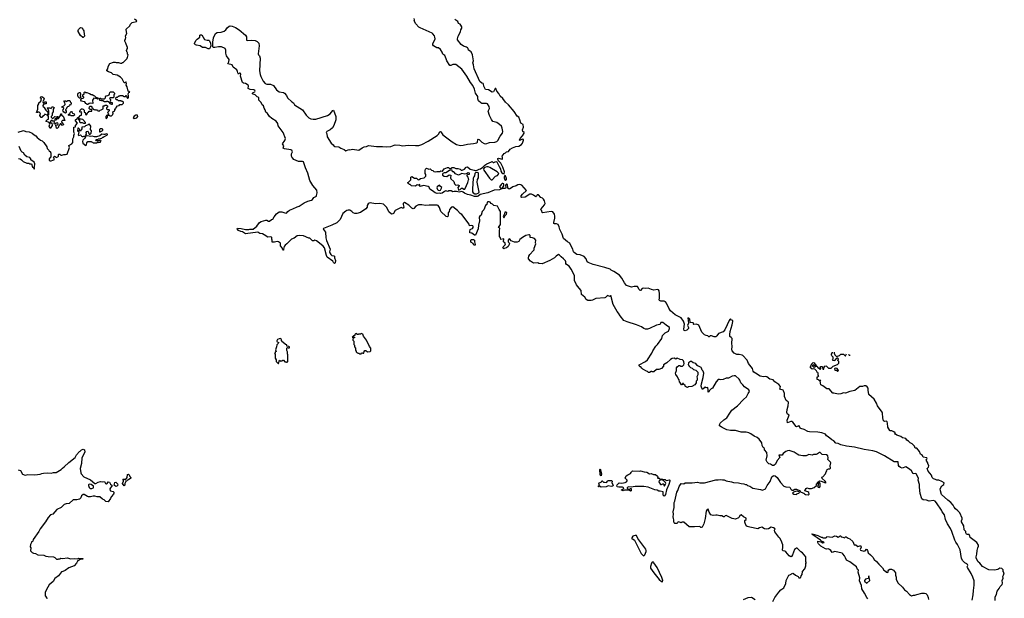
# Model space of a CAD drawing. Extents: x 1933546 to 2138868, y 524910 to 667279.
# Tile 418 of 466: x 2119952 to 2138447, y 579228 to 590095. Entities that reach past the tile are written whole.
import ezdxf

# ---------------------------------------------------------------- set-up
doc = ezdxf.new("R2010")
doc.units = 0

msp = doc.modelspace()

# ---------------------------------------------------------------- linework, layer by layer
at = {"layer": '0CON10XD'}
for points in [[(2121080, 588365), (2121088, 588395), (2121115, 588422), (2121125, 588422), (2121145, 588412), (2121160, 588395), (2121163, 588363), (2121188, 588348), (2121190, 588315), (2121205, 588310), (2121220, 588325), (2121232, 588355), (2121245, 588360), (2121255, 588378), (2121305, 588380), (2121310, 588385), (2121308, 588408), (2121275, 588410), (2121258, 588428), (2121265, 588460), (2121278, 588472), (2121295, 588470), (2121310, 588455), (2121312, 588442), (2121332, 588412), (2121345, 588410), (2121355, 588400), (2121365, 588410), (2121375, 588400), (2121415, 588400), (2121422, 588382), (2121445, 588380), (2121462, 588398), (2121485, 588400), (2121518, 588422), (2121520, 588475), (2121525, 588480), (2121545, 588480), (2121555, 588490), (2121585, 588490), (2121600, 588475), (2121600, 588455), (2121582, 588438), (2121582, 588422), (2121595, 588410), (2121625, 588410), (2121630, 588405), (2121630, 588385), (2121602, 588355), (2121620, 588325), (2121600, 588300), (2121582, 588298), (2121578, 588282), (2121570, 588275), (2121570, 588245), (2121585, 588240), (2121600, 588265), (2121600, 588300), (2121635, 588300), (2121645, 588290), (2121675, 588290), (2121700, 588315), (2121702, 588328), (2121710, 588335), (2121700, 588365), (2121740, 588385), (2121742, 588418), (2121758, 588422), (2121762, 588448), (2121792, 588478), (2121818, 588482), (2121835, 588500), (2121875, 588500), (2121900, 588525), (2121900, 588545), (2121885, 588560), (2121865, 588560), (2121855, 588570), (2121805, 588570), (2121788, 588588), (2121772, 588592), (2121760, 588605), (2121762, 588638), (2121788, 588642), (2121805, 588660), (2121818, 588662), (2121825, 588670), (2121885, 588670), (2121915, 588650), (2121938, 588652), (2121955, 588670), (2121960, 588665), (2121962, 588632), (2121975, 588620), (2121985, 588620), (2121995, 588630), (2121997, 588665), (2121987, 588703), (2122005, 588730), (2122020, 588735), (2121990, 588755), (2121968, 588835), (2121950, 588865), (2121961, 588895), (2121955, 588920), (2121944, 588926), (2121925, 588910), (2121915, 588910), (2121876, 588986), (2121848, 589015), (2121780, 589055), (2121709, 589069), (2121678, 589095), (2121620, 589115), (2121590, 589135), (2121590, 589145), (2121610, 589175), (2121613, 589217), (2121645, 589270), (2121715, 589300), (2121745, 589300), (2121765, 589290), (2121805, 589290), (2121848, 589278), (2121872, 589278), (2121885, 589290), (2121895, 589290), (2121970, 589365), (2121972, 589378), (2121980, 589385), (2121990, 589435), (2121980, 589445), (2121980, 589475), (2121972, 589482), (2121960, 589515), (2121963, 589537), (2121977, 589553), (2121980, 589575), (2121950, 589635), (2121947, 589657), (2121930, 589695), (2121930, 589715), (2121940, 589725), (2121940, 589745), (2121948, 589755), (2121942, 589795), (2121962, 589835), (2121950, 589905), (2121955, 589920), (2122019, 589981), (2122035, 590010), (2122065, 590042), (2122145, 590062), (2122150, 590075), (2122110, 590105)], [(2124280, 588785), (2124256, 588795), (2124246, 588806), (2124248, 588855), (2124242, 588865), (2124191, 588895), (2124153, 588903), (2124138, 588915), (2124097, 589037), (2124106, 589074), (2124102, 589085), (2124095, 589092), (2124078, 589092), (2124065, 589070), (2124048, 589095), (2124042, 589125), (2124028, 589155), (2123961, 589201), (2123940, 589245), (2123860, 589265), (2123878, 589302), (2123887, 589345), (2123835, 589417), (2123821, 589465), (2123824, 589525), (2123812, 589552), (2123745, 589584), (2123684, 589584), (2123615, 589572), (2123595, 589574), (2123582, 589585), (2123582, 589675), (2123591, 589755), (2123631, 589839), (2123663, 589857), (2123735, 589861), (2123795, 589883), (2123825, 589905), (2123851, 589945), (2123885, 589973), (2123905, 589978), (2123945, 589974), (2124005, 589946), (2124072, 589905), (2124196, 589805), (2124210, 589775), (2124213, 589713), (2124223, 589703), (2124315, 589709), (2124373, 589703), (2124415, 589683), (2124442, 589655), (2124452, 589605), (2124434, 589455), (2124440, 589435), (2124457, 589415), (2124469, 589375), (2124456, 589136), (2124467, 589067), (2124481, 589031), (2124525, 588940), (2124565, 588899), (2124597, 588887), (2124665, 588883), (2124721, 588861), (2124775, 588780), (2124825, 588741), (2124905, 588728), (2124926, 588716), (2124962, 588672), (2124985, 588629), (2125061, 588551), (2125095, 588532), (2125117, 588495), (2125265, 588404), (2125333, 588305), (2125383, 588255), (2125423, 588233), (2125465, 588226), (2125515, 588229), (2125735, 588296), (2125785, 588327), (2125835, 588392), (2125848, 588398), (2125893, 588275), (2125893, 588217), (2125851, 588105), (2125826, 588065), (2125785, 588024), (2125724, 587996), (2125712, 587985), (2125710, 587975), (2125723, 587953), (2125726, 587894), (2125805, 587777), (2125840, 587745), (2125854, 587724), (2125873, 587713), (2125945, 587708), (2125983, 587683), (2126045, 587660), (2126075, 587632), (2126135, 587658), (2126155, 587652), (2126205, 587662), (2126325, 587642), (2126384, 587686), (2126425, 587707), (2126465, 587713), (2126505, 587730), (2126656, 587716), (2126766, 587716), (2126835, 587707), (2126925, 587711), (2126985, 587741), (2127005, 587744), (2127095, 587736), (2127145, 587724), (2127256, 587736), (2127385, 587730), (2127450, 587735), (2127505, 587749), (2127626, 587814), (2127795, 587922), (2127818, 587945), (2127845, 587992), (2127855, 587998), (2127865, 587988), (2127902, 587935), (2128074, 587804), (2128154, 587754), (2128235, 587734), (2128285, 587736), (2128365, 587760), (2128475, 587769), (2128537, 587783), (2128554, 587796), (2128557, 587845), (2128565, 587850), (2128585, 587843), (2128634, 587794), (2128675, 587772), (2128706, 587764), (2128775, 587790), (2128875, 587792), (2128912, 587805), (2128933, 587825), (2128974, 587906), (2129020, 587965), (2129026, 587995), (2129016, 588055), (2129000, 588095), (2128965, 588128), (2128915, 588162), (2128842, 588182), (2128812, 588222), (2128774, 588294), (2128754, 588375), (2128774, 588425), (2128771, 588465), (2128740, 588515), (2128719, 588521), (2128632, 588522), (2128612, 588532), (2128572, 588572), (2128559, 588609), (2128555, 588655), (2128516, 588716), (2128495, 588790), (2128465, 588861), (2128419, 588915), (2128354, 589035), (2128257, 589165), (2128145, 589254), (2128085, 589254), (2128053, 589237), (2128034, 589235), (2127974, 589324), (2127965, 589363), (2127935, 589422), (2127901, 589451), (2127888, 589488), (2127855, 589537), (2127816, 589566), (2127785, 589570), (2127724, 589604), (2127712, 589625), (2127712, 589645), (2127722, 589675), (2127751, 589715), (2127756, 589735), (2127752, 589765), (2127741, 589791), (2127715, 589832), (2127698, 589845), (2127475, 589940), (2127452, 589955), (2127392, 590015), (2127363, 590073), (2127368, 590095), (2127360, 590115)], [(2137519, 580321), (2137464, 580485), (2137438, 580538), (2137377, 580625), (2137344, 580705), (2137322, 580795), (2137280, 580850), (2137264, 580885), (2137175, 581021), (2137145, 581050), (2137115, 581066), (2137035, 581054), (2136985, 581072), (2136925, 581076), (2136895, 581097), (2136866, 581195), (2136854, 581315), (2136855, 581365), (2136829, 581445), (2136832, 581475), (2136827, 581495), (2136788, 581568), (2136775, 581572), (2136735, 581567), (2136705, 581622), (2136666, 581656), (2136595, 581700), (2136525, 581675), (2136495, 581682), (2136469, 581705), (2136459, 581725), (2136455, 581789), (2136375, 581789), (2136195, 581905), (2136049, 581979), (2135979, 581999), (2135814, 582024), (2135635, 582069), (2135485, 582088), (2135375, 582111), (2135325, 582134), (2135285, 582144), (2135245, 582183), (2135205, 582203), (2135135, 582260), (2135108, 582278), (2135085, 582310), (2135016, 582336), (2134945, 582350), (2134785, 582355), (2134755, 582362), (2134685, 582396), (2134624, 582414), (2134612, 582422), (2134595, 582466), (2134585, 582468), (2134545, 582451), (2134536, 582456), (2134475, 582539), (2134458, 582548), (2134435, 582546), (2134374, 582524), (2134367, 582575), (2134406, 582665), (2134375, 582686), (2134364, 582715), (2134366, 582774), (2134388, 582845), (2134391, 582905), (2134388, 582915), (2134352, 582942), (2134317, 583015), (2134318, 583075), (2134302, 583125), (2134290, 583135), (2134233, 583153), (2134242, 583205), (2134214, 583244), (2134135, 583293), (2134105, 583328), (2134045, 583346), (2133985, 583389), (2133965, 583396), (2133923, 583387), (2133859, 583399), (2133775, 583459), (2133743, 583475), (2133731, 583491), (2133714, 583545), (2133644, 583635), (2133618, 583698), (2133535, 583786), (2133522, 583795), (2133465, 583808), (2133425, 583804), (2133375, 583829), (2133337, 583875), (2133331, 583895), (2133334, 583965), (2133326, 584014), (2133333, 584105), (2133319, 584129), (2133292, 584142), (2133288, 584185), (2133299, 584241), (2133336, 584366), (2133348, 584425), (2133347, 584447), (2133325, 584450), (2133305, 584478), (2133285, 584459), (2133198, 584272), (2133165, 584235), (2133078, 584202), (2133045, 584156), (2133025, 584141), (2132995, 584139), (2132945, 584160), (2132923, 584157), (2132905, 584137), (2132895, 584136), (2132875, 584160), (2132845, 584162), (2132817, 584177), (2132765, 584226), (2132708, 584355), (2132665, 584377), (2132615, 584369), (2132609, 584375), (2132611, 584395), (2132605, 584403), (2132555, 584406), (2132547, 584417), (2132540, 584470), (2132505, 584498), (2132512, 584395), (2132493, 584353), (2132512, 584315), (2132513, 584295), (2132485, 584264), (2132453, 584253), (2132435, 584258), (2132428, 584285), (2132437, 584375), (2132422, 584435), (2132378, 584498), (2132265, 584555), (2132175, 584627), (2132143, 584675), (2132104, 584774), (2132085, 584796), (2132055, 584811), (2131995, 584810), (2131969, 584819), (2131963, 584835), (2131972, 584865), (2131967, 584895), (2131972, 584945), (2131962, 585005), (2131952, 585022), (2131935, 585028), (2131863, 585013), (2131818, 585025), (2131755, 585054), (2131705, 585046), (2131665, 585053), (2131645, 585045), (2131615, 585009), (2131605, 585011), (2131584, 585034), (2131565, 585075), (2131555, 585081), (2131495, 585081), (2131445, 585071), (2131351, 585105), (2131311, 585155), (2131263, 585243), (2131216, 585296), (2131115, 585364), (2131059, 585389), (2131045, 585407), (2130945, 585441), (2130725, 585498), (2130633, 585533), (2130614, 585545), (2130595, 585606), (2130557, 585647), (2130478, 585678), (2130415, 585688), (2130365, 585720), (2130354, 585736), (2130343, 585785), (2130315, 585830), (2130287, 585895), (2130239, 585925), (2130165, 585986), (2130139, 586065), (2130097, 586155), (2130087, 586205), (2130067, 586247), (2130035, 586264), (2129995, 586260), (2129986, 586266), (2129984, 586285), (2130004, 586366), (2130007, 586405), (2129999, 586445), (2129964, 586485), (2129935, 586494), (2129775, 586468), (2129763, 586473), (2129757, 586505), (2129744, 586524), (2129746, 586545), (2129809, 586615), (2129822, 586645), (2129812, 586692), (2129793, 586725), (2129775, 586741), (2129744, 586754), (2129695, 586808), (2129670, 586805), (2129661, 586779), (2129645, 586771), (2129605, 586801), (2129565, 586819), (2129534, 586816), (2129445, 586764), (2129375, 586754), (2129369, 586765), (2129374, 586784), (2129395, 586818), (2129472, 586885), (2129384, 586985), (2129345, 587002), (2129312, 586995), (2129275, 586973), (2129212, 586958), (2129170, 586925), (2129145, 586914), (2129121, 586931), (2129117, 586997), (2129105, 587008), (2129095, 587008), (2129076, 586985), (2129084, 586935), (2129075, 586922), (2129018, 586922), (2128965, 586900), (2128865, 586894), (2128745, 586841), (2128600, 586810), (2128565, 586782), (2128545, 586776), (2128495, 586774), (2128425, 586802), (2128365, 586809), (2128305, 586834), (2128284, 586855), (2128255, 586868), (2128205, 586856), (2128155, 586871), (2128115, 586871), (2128085, 586864), (2128055, 586884), (2128015, 586882), (2127995, 586871), (2127955, 586879), (2127930, 586870), (2127885, 586836), (2127855, 586831), (2127835, 586836), (2127795, 586832), (2127755, 586841), (2127705, 586878), (2127655, 586915), (2127641, 586951), (2127625, 586963), (2127535, 586984), (2127474, 586964), (2127460, 586975), (2127470, 586985), (2127465, 587000), (2127445, 586990), (2127415, 586993), (2127385, 586971), (2127314, 586974), (2127285, 587000), (2127272, 587002), (2127258, 587018), (2127242, 587025), (2127240, 587035), (2127258, 587042), (2127298, 587085), (2127297, 587135), (2127315, 587152), (2127365, 587118), (2127407, 587117), (2127435, 587090), (2127455, 587092), (2127478, 587112), (2127550, 587125), (2127580, 587155), (2127578, 587185), (2127568, 587205), (2127569, 587265), (2127575, 587287), (2127595, 587304), (2127635, 587290), (2127665, 587294), (2127688, 587268), (2127715, 587261), (2127733, 587243), (2127755, 587238), (2127785, 587247), (2127845, 587246), (2127865, 587258), (2127885, 587250), (2127895, 587253), (2127924, 587296), (2127985, 587322), (2128005, 587318), (2128025, 587298), (2128035, 587297), (2128045, 587298), (2128075, 587319), (2128105, 587320), (2128145, 587303), (2128185, 587300), (2128227, 587287), (2128245, 587270), (2128265, 587270), (2128310, 587285), (2128337, 587323), (2128365, 587330), (2128415, 587288), (2128488, 587268), (2128505, 587260), (2128535, 587260), (2128585, 587288), (2128607, 587293), (2128653, 587327), (2128688, 587365), (2128725, 587390), (2128815, 587428), (2128825, 587430), (2128843, 587413), (2128855, 587412), (2128895, 587430), (2128914, 587424), (2128920, 587415), (2128956, 587335), (2128985, 587292), (2128992, 587252), (2129011, 587220), (2129025, 587208), (2129055, 587198), (2129056, 587235), (2129025, 587323), (2128990, 587400), (2128946, 587446), (2128931, 587475), (2128932, 587488), (2128945, 587494), (2129015, 587478), (2129022, 587485), (2129023, 587505), (2129013, 587535), (2129050, 587580), (2129075, 587592), (2129095, 587614), (2129131, 587619), (2129165, 587661), (2129211, 587690), (2129269, 587711), (2129325, 587718), (2129379, 587751), (2129398, 587775), (2129414, 587835), (2129414, 587845), (2129405, 587854), (2129385, 587847), (2129355, 587830), (2129345, 587829), (2129341, 587835), (2129354, 587865), (2129397, 587913), (2129427, 587965), (2129426, 587975), (2129404, 587995), (2129398, 588025), (2129418, 588075), (2129408, 588128), (2129363, 588155), (2129349, 588215), (2129326, 588266), (2129295, 588284), (2129242, 588372), (2129135, 588495), (2129079, 588545), (2129026, 588616), (2128977, 588657), (2128955, 588709), (2128915, 588755), (2128896, 588805), (2128885, 588802), (2128850, 588740), (2128825, 588737), (2128755, 588780), (2128703, 588785), (2128673, 588845), (2128665, 588885), (2128656, 588896), (2128635, 588904), (2128595, 588936), (2128486, 589175), (2128478, 589248), (2128465, 589285), (2128478, 589325), (2128456, 589436), (2128431, 589491), (2128416, 589506), (2128385, 589520), (2128374, 589554), (2128361, 589570), (2128342, 589582), (2128287, 589597), (2128245, 589627), (2128178, 589718), (2128174, 589735), (2128186, 589785), (2128234, 589865), (2128241, 589905), (2128255, 589938), (2128255, 589962), (2128240, 589995), (2128225, 590012), (2128193, 590023), (2128180, 590060), (2128125, 590096)], [(2121145, 589760), (2121135, 589760), (2121095, 589800), (2121053, 589873), (2121050, 589895), (2121055, 589910), (2121095, 589948), (2121120, 589945), (2121140, 589915), (2121142, 589902), (2121158, 589885), (2121160, 589815), (2121168, 589805), (2121168, 589785), (2121145, 589760)], [(2123495, 589547), (2123442, 589572), (2123388, 589575), (2123342, 589602), (2123274, 589614), (2123255, 589622), (2123237, 589645), (2123233, 589657), (2123267, 589713), (2123285, 589732), (2123338, 589765), (2123337, 589803), (2123346, 589814), (2123375, 589812), (2123425, 589722), (2123475, 589708), (2123505, 589710), (2123515, 589698), (2123533, 589655), (2123540, 589605), (2123537, 589585), (2123515, 589548), (2123495, 589547)], [(2121095, 588620), (2121075, 588620), (2121050, 588645), (2121042, 588675), (2121044, 588696), (2121052, 588715), (2121075, 588730), (2121090, 588725), (2121093, 588703), (2121100, 588695), (2121090, 588675), (2121090, 588655), (2121100, 588645), (2121095, 588620)], [(2121235, 588500), (2121215, 588500), (2121210, 588515), (2121192, 588522), (2121175, 588550), (2121135, 588558), (2121115, 588568), (2121102, 588585), (2121102, 588598), (2121122, 588618), (2121155, 588630), (2121155, 588640), (2121140, 588655), (2121140, 588685), (2121160, 588705), (2121163, 588727), (2121175, 588740), (2121188, 588728), (2121215, 588728), (2121243, 588713), (2121265, 588710), (2121295, 588690), (2121315, 588690), (2121342, 588672), (2121358, 588668), (2121382, 588642), (2121418, 588628), (2121430, 588615), (2121415, 588600), (2121405, 588610), (2121345, 588620), (2121330, 588605), (2121322, 588585), (2121328, 588522), (2121273, 588527), (2121255, 588520), (2121235, 588500)], [(2121685, 588500), (2121678, 588508), (2121665, 588510), (2121625, 588550), (2121612, 588552), (2121605, 588560), (2121585, 588560), (2121575, 588550), (2121545, 588550), (2121515, 588570), (2121495, 588570), (2121485, 588580), (2121455, 588580), (2121450, 588605), (2121465, 588620), (2121475, 588620), (2121485, 588610), (2121548, 588612), (2121562, 588628), (2121562, 588645), (2121574, 588666), (2121605, 588672), (2121633, 588687), (2121642, 588705), (2121643, 588727), (2121652, 588738), (2121705, 588740), (2121730, 588715), (2121730, 588695), (2121720, 588685), (2121718, 588642), (2121705, 588630), (2121655, 588630), (2121640, 588615), (2121660, 588595), (2121660, 588575), (2121652, 588565), (2121660, 588545), (2121690, 588540), (2121690, 588505), (2121685, 588500)], [(2133432, 582845), (2133545, 582960), (2133605, 583012), (2133633, 583077), (2133650, 583095), (2133658, 583115), (2133645, 583146), (2133565, 583201), (2133538, 583238), (2133500, 583275), (2133482, 583325), (2133469, 583345), (2133396, 583406), (2133375, 583408), (2133333, 583397), (2133265, 583362), (2133225, 583360), (2133165, 583338), (2133125, 583332), (2133095, 583340), (2133075, 583338), (2133034, 583296), (2132965, 583177), (2132938, 583162), (2132910, 583130), (2132895, 583103), (2132885, 583102), (2132886, 583144), (2132877, 583187), (2132845, 583178), (2132825, 583192), (2132775, 583152), (2132762, 583175), (2132753, 583215), (2132756, 583256), (2132789, 583375), (2132800, 583455), (2132788, 583495), (2132773, 583513), (2132758, 583552), (2132750, 583565), (2132705, 583590), (2132695, 583590), (2132685, 583600), (2132675, 583600), (2132650, 583635), (2132603, 583653), (2132570, 583675), (2132550, 583675), (2132512, 583648), (2132510, 583615), (2132520, 583605), (2132520, 583595), (2132550, 583565), (2132585, 583550), (2132610, 583525), (2132655, 583512), (2132679, 583489), (2132688, 583475), (2132690, 583425), (2132672, 583385), (2132680, 583365), (2132680, 583325), (2132660, 583305), (2132660, 583275), (2132633, 583237), (2132577, 583203), (2132515, 583200), (2132495, 583190), (2132475, 583192), (2132460, 583205), (2132450, 583215), (2132450, 583225), (2132422, 583252), (2132420, 583265), (2132400, 583265), (2132395, 583240), (2132385, 583240), (2132370, 583255), (2132370, 583265), (2132347, 583295), (2132341, 583331), (2132318, 583355), (2132310, 583385), (2132275, 583432), (2132269, 583455), (2132290, 583505), (2132290, 583555), (2132304, 583576), (2132335, 583600), (2132355, 583600), (2132365, 583590), (2132402, 583588), (2132429, 583611), (2132433, 583635), (2132428, 583668), (2132423, 583685), (2132405, 583706), (2132355, 583710), (2132301, 583739), (2132295, 583740), (2132275, 583719), (2132245, 583736), (2132205, 583731), (2132175, 583714), (2132105, 583648), (2132048, 583615), (2132043, 583585), (2132006, 583544), (2131956, 583524), (2131913, 583527), (2131865, 583480), (2131835, 583480), (2131828, 583488), (2131815, 583490), (2131785, 583470), (2131765, 583470), (2131747, 583487), (2131725, 583492), (2131655, 583532), (2131635, 583550), (2131620, 583575), (2131605, 583578), (2131585, 583592), (2131588, 583615), (2131708, 583675), (2131743, 583705), (2131829, 583835), (2131847, 583875), (2131904, 583965), (2131934, 583995), (2132014, 584105), (2132028, 584165), (2132078, 584215), (2132137, 584245), (2132160, 584295), (2132160, 584315), (2132095, 584356), (2132035, 584410), (2132005, 584410), (2131994, 584406), (2131985, 584378), (2131975, 584368), (2131945, 584367), (2131915, 584357), (2131785, 584294), (2131744, 584284), (2131704, 584284), (2131674, 584294), (2131630, 584325), (2131535, 584367), (2131365, 584418), (2131300, 584445), (2131233, 584533), (2131202, 584585), (2131172, 584615), (2131100, 584745), (2131066, 584865), (2131065, 584910), (2131055, 584910), (2131035, 584897), (2130995, 584917), (2130956, 584875), (2130945, 584870), (2130775, 584860), (2130712, 584828), (2130688, 584822), (2130625, 584820), (2130595, 584838), (2130565, 584884), (2130503, 584933), (2130496, 585006), (2130464, 585054), (2130408, 585115), (2130376, 585195), (2130372, 585282), (2130351, 585341), (2130312, 585412), (2130273, 585463), (2130220, 585500), (2130209, 585519), (2130213, 585545), (2130204, 585565), (2130166, 585605), (2130120, 585640), (2130091, 585675), (2130075, 585682), (2130027, 585653), (2130000, 585625), (2129910, 585575), (2129765, 585512), (2129705, 585518), (2129683, 585527), (2129605, 585522), (2129547, 585557), (2129510, 585605), (2129508, 585625), (2129518, 585655), (2129537, 585683), (2129605, 585758), (2129613, 585775), (2129613, 585805), (2129648, 585885), (2129642, 585905), (2129648, 585955), (2129625, 585988), (2129585, 586000), (2129540, 586005), (2129540, 586045), (2129526, 586056), (2129515, 586056), (2129460, 586040), (2129395, 586007), (2129345, 585968), (2129325, 585932), (2129295, 585917), (2129245, 585918), (2129185, 585940), (2129165, 585968), (2129145, 585980), (2129130, 585955), (2129128, 585925), (2129145, 585902), (2129150, 585885), (2129127, 585833), (2129095, 585812), (2129050, 585800), (2129045, 585790), (2129032, 585802), (2129030, 585815), (2129040, 585825), (2129040, 585835), (2129080, 585875), (2129072, 585882), (2129070, 585895), (2129042, 585925), (2129045, 585980), (2128990, 585965), (2128985, 586000), (2128962, 586025), (2128962, 586095), (2128963, 586145), (2128972, 586165), (2128968, 586178), (2128948, 586195), (2128983, 586247), (2128986, 586495), (2128958, 586528), (2128925, 586590), (2128855, 586608), (2128835, 586628), (2128805, 586642), (2128788, 586665), (2128768, 586675), (2128746, 586674), (2128736, 586665), (2128726, 586624), (2128702, 586605), (2128668, 586525), (2128640, 586495), (2128621, 586425), (2128596, 586404), (2128584, 586386), (2128590, 586315), (2128572, 586235), (2128566, 586165), (2128515, 586051), (2128495, 586049), (2128445, 586084), (2128410, 586095), (2128406, 586115), (2128414, 586156), (2128425, 586164), (2128458, 586172), (2128469, 586191), (2128469, 586209), (2128462, 586222), (2128445, 586232), (2128402, 586222), (2128397, 586255), (2128368, 586285), (2128339, 586329), (2128255, 586436), (2128226, 586456), (2128175, 586514), (2128085, 586582), (2128065, 586577), (2128025, 586532), (2128017, 586495), (2128002, 586465), (2128003, 586425), (2127995, 586400), (2127985, 586392), (2127965, 586398), (2127864, 586494), (2127838, 586568), (2127812, 586605), (2127795, 586614), (2127645, 586614), (2127575, 586606), (2127505, 586619), (2127445, 586620), (2127396, 586594), (2127355, 586548), (2127345, 586543), (2127316, 586556), (2127259, 586609), (2127183, 586663), (2127165, 586657), (2127158, 586645), (2127156, 586624), (2127165, 586575), (2127156, 586555), (2127143, 586553), (2127115, 586570), (2127045, 586529), (2127015, 586519), (2127005, 586510), (2126976, 586455), (2126964, 586446), (2126935, 586443), (2126887, 586485), (2126847, 586567), (2126785, 586628), (2126715, 586641), (2126635, 586634), (2126535, 586656), (2126515, 586652), (2126495, 586638), (2126479, 586605), (2126476, 586575), (2126454, 586545), (2126354, 586476), (2126285, 586457), (2126245, 586456), (2126215, 586468), (2126191, 586495), (2126155, 586516), (2126125, 586519), (2126098, 586512), (2126075, 586502), (2126024, 586456), (2125969, 586345), (2125908, 586282), (2125817, 586233), (2125658, 586175), (2125652, 586165), (2125657, 586155), (2125680, 586130), (2125694, 586105), (2125700, 586000), (2125714, 585945), (2125784, 585785), (2125770, 585735), (2125775, 585717), (2125795, 585686), (2125815, 585669), (2125855, 585662), (2125868, 585655), (2125868, 585625), (2125881, 585575), (2125875, 585528), (2125865, 585518), (2125848, 585535), (2125835, 585560), (2125730, 585635), (2125712, 585668), (2125675, 585810), (2125655, 585840), (2125617, 585875), (2125525, 585944), (2125495, 585953), (2125475, 585943), (2125455, 585944), (2125405, 585993), (2125385, 585993), (2125280, 586035), (2125215, 586043), (2125165, 586038), (2125106, 585994), (2125059, 585971), (2124970, 585885), (2124937, 585863), (2124917, 585835), (2124907, 585785), (2124910, 585765), (2124900, 585765), (2124894, 585774), (2124880, 585810), (2124854, 585845), (2124850, 585895), (2124815, 585924), (2124791, 585931), (2124738, 585918), (2124697, 585917), (2124697, 585953), (2124688, 585975), (2124690, 586005), (2124682, 586012), (2124655, 586018), (2124615, 586012), (2124598, 586018), (2124577, 586037), (2124510, 586075), (2124465, 586081), (2124425, 586102), (2124195, 586071), (2124138, 586108), (2124105, 586117), (2124065, 586138), (2124040, 586165), (2124045, 586178), (2124115, 586173), (2124196, 586154), (2124255, 586153), (2124275, 586162), (2124335, 586163), (2124405, 586218), (2124455, 586288), (2124485, 586308), (2124575, 586332), (2124597, 586327), (2124625, 586311), (2124645, 586311), (2124680, 586340), (2124705, 586348), (2124729, 586391), (2124775, 586448), (2124825, 586484), (2124877, 586487), (2124935, 586466), (2124966, 586464), (2124986, 586495), (2125023, 586517), (2125085, 586540), (2125165, 586581), (2125200, 586590), (2125295, 586656), (2125362, 586685), (2125435, 586706), (2125452, 586718), (2125476, 586755), (2125525, 586783), (2125530, 586795), (2125540, 586845), (2125535, 586892), (2125461, 586981), (2125401, 587075), (2125365, 587210), (2125319, 587315), (2125280, 587425), (2125265, 587434), (2125192, 587435), (2125102, 587472), (2125075, 587498), (2125062, 587515), (2125058, 587545), (2125058, 587575), (2125077, 587615), (2125063, 587643), (2125043, 587653), (2124925, 587671), (2124903, 587685), (2124914, 587725), (2124891, 587765), (2124934, 587825), (2124946, 587865), (2124904, 587974), (2124809, 588099), (2124801, 588145), (2124769, 588189), (2124685, 588238), (2124645, 588275), (2124604, 588335), (2124575, 588360), (2124563, 588403), (2124543, 588435), (2124532, 588475), (2124509, 588499), (2124485, 588542), (2124445, 588585), (2124441, 588605), (2124447, 588635), (2124414, 588644), (2124374, 588684), (2124336, 588696), (2124328, 588705), (2124328, 588715), (2124338, 588725), (2124369, 588741), (2124374, 588755), (2124368, 588765), (2124348, 588775), (2124280, 588785)], [(2120525, 588050), (2120508, 588095), (2120518, 588135), (2120508, 588158), (2120495, 588170), (2120450, 588185), (2120450, 588195), (2120475, 588220), (2120490, 588225), (2120490, 588275), (2120478, 588298), (2120425, 588318), (2120410, 588295), (2120380, 588275), (2120375, 588260), (2120355, 588260), (2120330, 588295), (2120340, 588335), (2120329, 588349), (2120315, 588360), (2120295, 588360), (2120285, 588350), (2120270, 588355), (2120290, 588415), (2120292, 588485), (2120310, 588515), (2120310, 588535), (2120350, 588565), (2120358, 588585), (2120360, 588615), (2120342, 588622), (2120340, 588635), (2120352, 588648), (2120365, 588650), (2120408, 588625), (2120410, 588615), (2120408, 588595), (2120388, 588555), (2120390, 588535), (2120405, 588532), (2120425, 588550), (2120450, 588550), (2120450, 588515), (2120425, 588512), (2120399, 588501), (2120388, 588485), (2120388, 588475), (2120394, 588464), (2120418, 588448), (2120420, 588435), (2120444, 588394), (2120465, 588372), (2120478, 588368), (2120480, 588345), (2120472, 588335), (2120482, 588312), (2120495, 588310), (2120500, 588315), (2120500, 588375), (2120487, 588417), (2120470, 588435), (2120475, 588440), (2120515, 588442), (2120545, 588430), (2120552, 588448), (2120562, 588458), (2120575, 588460), (2120600, 588445), (2120580, 588415), (2120580, 588365), (2120563, 588337), (2120560, 588295), (2120543, 588277), (2120543, 588263), (2120563, 588243), (2120575, 588242), (2120615, 588280), (2120645, 588272), (2120665, 588278), (2120670, 588275), (2120670, 588255), (2120650, 588245), (2120610, 588235), (2120615, 588210), (2120635, 588212), (2120662, 588238), (2120678, 588242), (2120720, 588295), (2120722, 588328), (2120735, 588330), (2120740, 588305), (2120768, 588285), (2120800, 588205), (2120795, 588200), (2120755, 588200), (2120740, 588185), (2120742, 588162), (2120772, 588125), (2120766, 588114), (2120745, 588110), (2120728, 588138), (2120715, 588140), (2120705, 588120), (2120682, 588098), (2120680, 588075), (2120655, 588052), (2120645, 588060), (2120630, 588115), (2120665, 588120), (2120672, 588135), (2120668, 588158), (2120628, 588152), (2120618, 588132), (2120605, 588130), (2120598, 588145), (2120608, 588175), (2120598, 588188), (2120575, 588190), (2120565, 588200), (2120545, 588200), (2120522, 588178), (2120520, 588165), (2120525, 588160), (2120558, 588158), (2120560, 588105), (2120525, 588050)], [(2120815, 588340), (2120781, 588361), (2120768, 588378), (2120760, 588405), (2120778, 588415), (2120780, 588435), (2120765, 588448), (2120740, 588455), (2120753, 588467), (2120780, 588475), (2120807, 588503), (2120798, 588538), (2120780, 588555), (2120795, 588570), (2120815, 588570), (2120822, 588562), (2120835, 588560), (2120855, 588580), (2120887, 588577), (2120898, 588568), (2120902, 588552), (2120920, 588535), (2120920, 588515), (2120912, 588508), (2120908, 588492), (2120882, 588488), (2120878, 588462), (2120852, 588458), (2120840, 588445), (2120828, 588412), (2120810, 588405), (2120810, 588395), (2120828, 588375), (2120826, 588354), (2120815, 588340)], [(2119926, 587984), (2120025, 588012), (2120065, 587998), (2120127, 587987), (2120185, 587963), (2120222, 587932), (2120256, 587916), (2120281, 587881), (2120340, 587835), (2120375, 587818), (2120408, 587788), (2120460, 587705), (2120470, 587675), (2120500, 587645), (2120505, 587630), (2120530, 587615), (2120532, 587602), (2120540, 587595), (2120540, 587515), (2120525, 587510), (2120508, 587485), (2120508, 587458), (2120520, 587445), (2120545, 587442), (2120575, 587460), (2120598, 587462), (2120600, 587495), (2120590, 587505), (2120592, 587518), (2120605, 587530), (2120620, 587525), (2120635, 587510), (2120668, 587522), (2120680, 587535), (2120680, 587565), (2120685, 587570), (2120705, 587570), (2120722, 587552), (2120745, 587548), (2120784, 587566), (2120815, 587563), (2120845, 587570), (2120887, 587695), (2120878, 587735), (2120930, 587765), (2120952, 587788), (2120953, 587855), (2120966, 587894), (2120968, 587922), (2120982, 587955), (2120970, 587985), (2120970, 588075), (2120998, 588082), (2121000, 588105), (2121040, 588155), (2121000, 588195), (2121002, 588215), (2121028, 588232), (2121032, 588248), (2121042, 588258), (2121065, 588260), (2121087, 588293), (2121110, 588305), (2121110, 588335), (2121118, 588345), (2121105, 588362), (2121085, 588360), (2121080, 588365)], [(2120965, 588290), (2120915, 588290), (2120905, 588300), (2120883, 588293), (2120870, 588305), (2120870, 588315), (2120894, 588336), (2120912, 588368), (2120925, 588370), (2120940, 588355), (2120945, 588340), (2120978, 588328), (2120980, 588305), (2120965, 588290)], [(2121195, 587730), (2121207, 587743), (2121215, 587780), (2121235, 587810), (2121295, 587810), (2121302, 587802), (2121318, 587798), (2121335, 587780), (2121395, 587780), (2121425, 587800), (2121435, 587790), (2121468, 587792), (2121472, 587808), (2121480, 587815), (2121478, 587828), (2121455, 587830), (2121445, 587820), (2121395, 587820), (2121382, 587838), (2121393, 587847), (2121425, 587850), (2121435, 587860), (2121495, 587870), (2121515, 587890), (2121525, 587890), (2121535, 587900), (2121545, 587900), (2121590, 587925), (2121600, 587935), (2121600, 587945), (2121575, 587952), (2121552, 587938), (2121535, 587938), (2121495, 587948), (2121460, 587915), (2121395, 587898), (2121358, 587898), (2121315, 587910), (2121285, 587902), (2121235, 587912), (2121190, 587910), (2121192, 587928), (2121210, 587945), (2121200, 587975), (2121215, 587998), (2121235, 588000), (2121240, 587995), (2121250, 587955), (2121258, 587948), (2121275, 587948), (2121292, 587965), (2121298, 588005), (2121282, 588035), (2121290, 588095), (2121255, 588140), (2121239, 588121), (2121185, 588100), (2121167, 588083), (2121122, 588078), (2121117, 588043), (2121085, 588000), (2121070, 588005), (2121070, 588015), (2121080, 588025), (2121078, 588038), (2121055, 588060), (2121042, 588058), (2121040, 588005), (2121060, 587985), (2121050, 587935), (2121065, 587920), (2121095, 587930), (2121108, 587918), (2121110, 587905), (2121125, 587900), (2121145, 587900), (2121155, 587910), (2121190, 587910), (2121190, 587895), (2121172, 587865), (2121139, 587831), (2121133, 587805), (2121140, 587775), (2121195, 587730)], [(2121185, 588150), (2121190, 588165), (2121135, 588220), (2121108, 588228), (2121088, 588228), (2121065, 588240), (2121052, 588238), (2121050, 588225), (2121078, 588208), (2121078, 588178), (2121092, 588162), (2121125, 588167), (2121153, 588153), (2121185, 588150)], [(2122101, 588241), (2122125, 588243), (2122150, 588255), (2122170, 588275), (2122165, 588300), (2122135, 588300), (2122100, 588285), (2122082, 588252), (2122101, 588241)], [(2121465, 587990), (2121500, 588005), (2121512, 588018), (2121515, 588040), (2121495, 588048), (2121462, 588048), (2121450, 588035), (2121448, 588015), (2121452, 587992), (2121465, 587990)], [(2119931, 587491), (2119962, 587482), (2119986, 587466), (2120015, 587432), (2120085, 587402), (2120125, 587400), (2120135, 587390), (2120175, 587390), (2120193, 587323), (2120220, 587310), (2120220, 587295), (2120228, 587292), (2120230, 587305), (2120220, 587315), (2120228, 587328), (2120238, 587385), (2120225, 587420), (2120160, 587465), (2120160, 587485), (2120145, 587510), (2120085, 587522), (2120051, 587551), (2120026, 587596), (2120000, 587605), (2119977, 587627), (2119939, 587715)], [(2128195, 586894), (2128225, 586908), (2128249, 586931), (2128268, 586928), (2128295, 586911), (2128312, 586915), (2128320, 586925), (2128368, 587035), (2128380, 587085), (2128390, 587095), (2128380, 587105), (2128378, 587138), (2128360, 587155), (2128360, 587175), (2128372, 587188), (2128400, 587195), (2128398, 587215), (2128375, 587219), (2128345, 587198), (2128315, 587193), (2128255, 587208), (2128195, 587177), (2128135, 587200), (2128115, 587234), (2128105, 587240), (2128088, 587238), (2128070, 587255), (2128077, 587263), (2128075, 587270), (2128055, 587270), (2128025, 587263), (2127954, 587216), (2127924, 587216), (2127903, 587207), (2127894, 587195), (2127892, 587175), (2127927, 587157), (2127975, 587152), (2128021, 587179), (2128048, 587175), (2128044, 587125), (2128049, 587105), (2128104, 587055), (2128121, 587011), (2128145, 586988), (2128185, 586994), (2128204, 586984), (2128208, 586975), (2128181, 586945), (2128195, 586894)], [(2128503, 586823), (2128535, 586824), (2128563, 586835), (2128581, 586855), (2128548, 587045), (2128550, 587095), (2128570, 587125), (2128568, 587215), (2128555, 587228), (2128515, 587216), (2128504, 587206), (2128496, 587164), (2128483, 587147), (2128473, 587117), (2128460, 586915), (2128460, 586865), (2128467, 586845), (2128503, 586823)], [(2128825, 587090), (2128892, 587158), (2128928, 587172), (2128948, 587192), (2128950, 587205), (2128920, 587235), (2128782, 587322), (2128753, 587333), (2128725, 587334), (2128681, 587319), (2128662, 587295), (2128670, 587270), (2128777, 587117), (2128805, 587090), (2128825, 587090)], [(2129075, 587076), (2129085, 587079), (2129096, 587094), (2129094, 587115), (2129075, 587162), (2129065, 587168), (2129054, 587145), (2129054, 587124), (2129066, 587085), (2129075, 587076)], [(2127835, 586886), (2127855, 586893), (2127880, 586945), (2127855, 586962), (2127835, 586988), (2127792, 586955), (2127787, 586935), (2127802, 586905), (2127815, 586894), (2127835, 586886)], [(2129015, 586930), (2129036, 586954), (2129047, 586977), (2129045, 587010), (2129025, 587020), (2129015, 587020), (2128995, 587002), (2128967, 586955), (2128992, 586932), (2129015, 586930)], [(2129055, 586380), (2129072, 586415), (2129098, 586445), (2129100, 586465), (2129085, 586482), (2129065, 586478), (2129059, 586451), (2129035, 586400), (2129045, 586380), (2129055, 586380)], [(2128495, 585858), (2128485, 585861), (2128469, 585889), (2128428, 585915), (2128428, 585952), (2128440, 585965), (2128475, 585969), (2128495, 585956), (2128496, 585925), (2128509, 585875), (2128505, 585862), (2128495, 585858)], [(2124815, 583640), (2124835, 583700), (2124855, 583680), (2124865, 583690), (2124885, 583690), (2124892, 583698), (2124905, 583700), (2124932, 583672), (2124955, 583670), (2124965, 583660), (2124975, 583660), (2124990, 583675), (2124990, 583805), (2124982, 583815), (2124980, 583855), (2124970, 583885), (2124970, 583925), (2124985, 583940), (2124995, 583930), (2125020, 583935), (2125018, 583948), (2125008, 583958), (2124972, 583962), (2124968, 583988), (2124942, 583992), (2124895, 584040), (2124880, 584045), (2124880, 584055), (2124870, 584065), (2124872, 584085), (2124855, 584108), (2124825, 584102), (2124795, 584088), (2124780, 584065), (2124780, 584055), (2124790, 584045), (2124820, 584035), (2124812, 584028), (2124810, 584015), (2124783, 583987), (2124778, 583948), (2124760, 583895), (2124770, 583865), (2124752, 583848), (2124748, 583832), (2124740, 583825), (2124750, 583815), (2124750, 583735), (2124770, 583705), (2124770, 583675), (2124805, 583640), (2124815, 583640)], [(2126365, 583820), (2126375, 583840), (2126385, 583840), (2126395, 583830), (2126418, 583832), (2126420, 583865), (2126435, 583880), (2126455, 583880), (2126485, 583860), (2126538, 583862), (2126550, 583875), (2126547, 583925), (2126522, 583955), (2126468, 584075), (2126413, 584153), (2126395, 584190), (2126365, 584200), (2126355, 584190), (2126315, 584190), (2126308, 584182), (2126295, 584180), (2126265, 584200), (2126250, 584185), (2126248, 584162), (2126222, 584158), (2126200, 584135), (2126205, 584130), (2126225, 584130), (2126235, 584140), (2126240, 584135), (2126238, 584122), (2126222, 584118), (2126218, 584102), (2126210, 584095), (2126210, 584075), (2126230, 584055), (2126230, 583995), (2126240, 583985), (2126243, 583953), (2126260, 583925), (2126260, 583885), (2126270, 583875), (2126270, 583855), (2126282, 583842), (2126295, 583840), (2126305, 583830), (2126325, 583830), (2126335, 583820), (2126365, 583820)], [(2138274, 579185), (2138277, 579255), (2138298, 579302), (2138315, 579362), (2138351, 579409), (2138369, 579451), (2138405, 579484), (2138415, 579515), (2138408, 579565), (2138424, 579605), (2138422, 579635), (2138429, 579665), (2138447, 579705), (2138428, 579728), (2138423, 579765), (2138400, 579790), (2138365, 579792), (2138325, 579771), (2138265, 579755), (2138155, 579764), (2138035, 579825), (2137989, 579889), (2137954, 579915), (2137919, 579979), (2137918, 580005), (2137932, 580055), (2137934, 580125), (2137947, 580175), (2137963, 580205), (2137962, 580225), (2137928, 580278), (2137805, 580371), (2137796, 580396), (2137794, 580415), (2137785, 580425), (2137755, 580428), (2137739, 580435), (2137726, 580455), (2137721, 580485), (2137694, 580514), (2137689, 580589), (2137640, 580665), (2137640, 580685), (2137653, 580715), (2137652, 580735), (2137609, 580835), (2137575, 580873), (2137530, 580905), (2137505, 580937), (2137486, 580976), (2137445, 581026), (2137385, 581069), (2137268, 581175), (2137246, 581245), (2137244, 581285), (2137275, 581342), (2137312, 581365), (2137314, 581394), (2137275, 581423), (2137215, 581444), (2137178, 581448), (2137155, 581462), (2137114, 581474), (2137089, 581499), (2137079, 581539), (2137016, 581615), (2136998, 581665), (2137025, 581693), (2137032, 581715), (2137012, 581758), (2137012, 581775), (2136980, 581825), (2136992, 581838), (2136997, 581855), (2136990, 581865), (2136925, 581880), (2136909, 581909), (2136875, 581932), (2136855, 581982), (2136805, 582050), (2136770, 582050), (2136758, 582088), (2136716, 582126), (2136679, 582145), (2136650, 582180), (2136618, 582198), (2136595, 582226), (2136534, 582244), (2136500, 582265), (2136448, 582285), (2136425, 582289), (2136405, 582308), (2136392, 582312), (2136397, 582335), (2136374, 582355), (2136335, 582374), (2136305, 582371), (2136295, 582382), (2136260, 582445), (2136253, 582515), (2136245, 582542), (2136235, 582552), (2136198, 582548), (2136175, 582560), (2136164, 582615), (2136159, 582705), (2136151, 582725), (2136064, 582845), (2136045, 582891), (2136001, 582965), (2135905, 583055), (2135890, 583135), (2135891, 583175), (2135872, 583202), (2135845, 583216), (2135815, 583218), (2135785, 583206), (2135733, 583207), (2135638, 583132), (2135545, 583113), (2135465, 583078), (2135425, 583084), (2135375, 583069), (2135325, 583064), (2135245, 583082), (2135225, 583080), (2135154, 583164), (2135114, 583164), (2135035, 583218), (2134998, 583235), (2134990, 583305), (2134998, 583318), (2134965, 583320), (2134955, 583330), (2134930, 583335), (2134930, 583385), (2134945, 583390), (2134960, 583405), (2134950, 583415), (2134950, 583445), (2134958, 583458), (2134935, 583460), (2134918, 583498), (2134885, 583530), (2134865, 583540), (2134835, 583532), (2134800, 583565), (2134820, 583595), (2134822, 583628), (2134855, 583657), (2134875, 583650), (2134892, 583622), (2134920, 583615), (2134905, 583600), (2134875, 583600), (2134865, 583610), (2134842, 583608), (2134842, 583592), (2134875, 583570), (2134905, 583590), (2134925, 583590), (2134940, 583575), (2134940, 583565), (2134958, 583558), (2134985, 583530), (2135000, 583535), (2134998, 583548), (2134990, 583555), (2134995, 583580), (2135025, 583580), (2135035, 583530), (2135055, 583530), (2135065, 583570), (2135074, 583586), (2135095, 583597), (2135109, 583589), (2135145, 583550), (2135195, 583550), (2135230, 583585), (2135315, 583618), (2135337, 583643), (2135340, 583675), (2135320, 583695), (2135330, 583725), (2135315, 583740), (2135305, 583740), (2135272, 583708), (2135265, 583690), (2135232, 583695), (2135222, 583715), (2135230, 583725), (2135230, 583755), (2135205, 583780), (2135200, 583795), (2135200, 583815), (2135220, 583845), (2135220, 583851)], [(2135250, 583850), (2135250, 583835), (2135263, 583803), (2135295, 583770), (2135351, 583789), (2135375, 583812), (2135425, 583812), (2135455, 583780), (2135465, 583780), (2135481, 583821)], [(2135520, 583808), (2135520, 583805), (2135530, 583795), (2135545, 583794), (2135549, 583798)], [(2135315, 583490), (2135330, 583505), (2135308, 583545), (2135285, 583553), (2135264, 583546), (2135259, 583535), (2135264, 583514), (2135295, 583512), (2135315, 583490)], [(2134100, 579165), (2134138, 579245), (2134212, 579345), (2134252, 579385), (2134306, 579424), (2134341, 579505), (2134350, 579565), (2134400, 579665), (2134415, 579668), (2134475, 579700), (2134490, 579695), (2134525, 579662), (2134575, 579638), (2134590, 579615), (2134615, 579610), (2134625, 579620), (2134633, 579647), (2134652, 579675), (2134656, 579734), (2134697, 579783), (2134718, 579835), (2134720, 579885), (2134728, 579895), (2134720, 579915), (2134720, 580005), (2134655, 580082), (2134625, 580102), (2134555, 580168), (2134545, 580168), (2134505, 580142), (2134470, 580045), (2134449, 580011), (2134435, 580008), (2134408, 580028), (2134345, 580103), (2134325, 580113), (2134285, 580118), (2134280, 580135), (2134286, 580184), (2134285, 580230), (2134256, 580315), (2134233, 580355), (2134213, 580373), (2134137, 580475), (2134128, 580505), (2134140, 580535), (2134112, 580552), (2134065, 580566), (2134017, 580533), (2133975, 580525), (2133941, 580531), (2133895, 580564), (2133847, 580553), (2133815, 580534), (2133665, 580561), (2133617, 580577), (2133598, 580588), (2133571, 580655), (2133574, 580686), (2133595, 580708), (2133598, 580735), (2133545, 580756), (2133505, 580798), (2133482, 580785), (2133468, 580752), (2133455, 580738), (2133395, 580715), (2133335, 580726), (2133225, 580780), (2133205, 580776), (2133185, 580758), (2133175, 580755), (2133138, 580778), (2133105, 580775), (2133051, 580789), (2133025, 580792), (2132975, 580782), (2132936, 580795), (2132904, 580845), (2132885, 580900), (2132865, 580894), (2132846, 580865), (2132826, 580725), (2132800, 580625), (2132769, 580565), (2132755, 580557), (2132745, 580558), (2132725, 580577), (2132625, 580573), (2132605, 580567), (2132525, 580572), (2132425, 580660), (2132395, 580660), (2132375, 580648), (2132335, 580662), (2132315, 580660), (2132300, 580635), (2132285, 580632), (2132260, 580635), (2132248, 580645), (2132240, 580665), (2132242, 580702), (2132230, 580725), (2132227, 580755), (2132231, 580805), (2132226, 580854), (2132246, 580935), (2132243, 581025), (2132257, 581055), (2132298, 581222), (2132317, 581255), (2132341, 581329), (2132375, 581383), (2132425, 581380), (2132454, 581396), (2132479, 581399), (2132585, 581397), (2132685, 581408), (2132725, 581398), (2132815, 581397), (2133025, 581453), (2133075, 581453), (2133115, 581462), (2133155, 581452), (2133185, 581452), (2133221, 581431), (2133325, 581416), (2133361, 581401), (2133455, 581397), (2133501, 581381), (2133555, 581377), (2133584, 581364), (2133605, 581362), (2133626, 581346), (2133665, 581332), (2133720, 581295), (2133865, 581270), (2133905, 581258), (2133958, 581285), (2133992, 581348), (2134046, 581424), (2134082, 581508), (2134105, 581530), (2134125, 581532), (2134145, 581528), (2134178, 581495), (2134245, 581402), (2134304, 581334), (2134345, 581322), (2134415, 581317), (2134435, 581278), (2134455, 581258), (2134482, 581258), (2134515, 581278), (2134545, 581277), (2134610, 581245), (2134620, 581235), (2134622, 581222), (2134647, 581217), (2134675, 581200), (2134685, 581200), (2134695, 581188), (2134715, 581178), (2134765, 581172), (2134782, 581185), (2134773, 581213), (2134756, 581226), (2134702, 581245), (2134706, 581265), (2134725, 581293), (2134745, 581302), (2134778, 581288), (2134825, 581288), (2134874, 581306), (2134920, 581345), (2134922, 581375), (2134938, 581392), (2134940, 581405), (2134975, 581432), (2135005, 581430), (2135085, 581398), (2135099, 581401), (2135083, 581425), (2135028, 581475), (2135020, 581505), (2135038, 581512), (2135090, 581565), (2135098, 581602), (2135115, 581620), (2135122, 581645), (2135143, 581657), (2135165, 581660), (2135180, 581675), (2135178, 581715), (2135186, 581775), (2135184, 581785), (2135132, 581835), (2135141, 581865), (2135131, 581901), (2135105, 581920), (2135025, 581926), (2134985, 581964), (2134975, 581966), (2134935, 581938), (2134912, 581928), (2134865, 581930), (2134835, 581918), (2134776, 581926), (2134725, 581906), (2134665, 581904), (2134588, 581918), (2134553, 581933), (2134502, 581972), (2134444, 581994), (2134405, 582001), (2134375, 582000), (2134344, 581986), (2134292, 581945), (2134276, 581914), (2134210, 581915), (2134232, 581875), (2134183, 581815), (2134148, 581745), (2134117, 581723), (2134095, 581722), (2134055, 581748), (2134025, 581752), (2133992, 581782), (2133972, 581825), (2133990, 581905), (2133987, 581965), (2133940, 582015), (2133942, 582035), (2133938, 582045), (2133920, 582060), (2133897, 582095), (2133894, 582145), (2133845, 582217), (2133802, 582245), (2133745, 582270), (2133686, 582316), (2133645, 582338), (2133595, 582347), (2133505, 582351), (2133400, 582380), (2133303, 582377), (2133235, 582391), (2133145, 582434), (2133131, 582451), (2133100, 582465), (2133097, 582475), (2133103, 582505), (2133111, 582515), (2133181, 582579), (2133236, 582615), (2133290, 582705), (2133330, 582760), (2133432, 582845)], [(2119922, 581642), (2119965, 581628), (2120005, 581560), (2120055, 581542), (2120105, 581552), (2120235, 581548), (2120335, 581558), (2120365, 581572), (2120397, 581577), (2120475, 581582), (2120545, 581578), (2120585, 581592), (2120635, 581592), (2120730, 581645), (2120757, 581673), (2120790, 581695), (2120874, 581776), (2120992, 581875), (2121022, 581925), (2121074, 581986), (2121085, 581990), (2121113, 582017), (2121145, 582030), (2121168, 582015), (2121176, 581975), (2121120, 581865), (2121113, 581757), (2121090, 581665), (2121098, 581585), (2121107, 581567), (2121155, 581512), (2121285, 581452), (2121365, 581382), (2121385, 581382), (2121423, 581407), (2121467, 581423), (2121505, 581418), (2121545, 581422), (2121562, 581385), (2121575, 581377), (2121585, 581374), (2121595, 581381), (2121615, 581414), (2121637, 581407), (2121658, 581372), (2121688, 581345), (2121646, 581285), (2121652, 581252), (2121656, 581246), (2121706, 581236), (2121721, 581221), (2121723, 581205), (2121713, 581185), (2121668, 581135), (2121656, 581104), (2121615, 581042), (2121573, 581043), (2121538, 581078), (2121505, 581089), (2121455, 581132), (2121407, 581133), (2121365, 581147), (2121335, 581148), (2121285, 581131), (2121245, 581131), (2121225, 581137), (2121162, 581175), (2121145, 581176), (2121115, 581153), (2121098, 581112), (2121075, 581089), (2121025, 581074), (2120955, 581078), (2120884, 581006), (2120825, 581000), (2120785, 580987), (2120728, 580932), (2120648, 580895), (2120575, 580808), (2120532, 580795), (2120485, 580747), (2120437, 580665), (2120334, 580535), (2120309, 580485), (2120208, 580335), (2120197, 580303), (2120185, 580290), (2120172, 580288), (2120170, 580265), (2120153, 580237), (2120150, 580195), (2120160, 580175), (2120158, 580118), (2120185, 580090), (2120213, 580073), (2120247, 580067), (2120294, 580044), (2120405, 580037), (2120441, 580021), (2120485, 580013), (2120585, 580007), (2120614, 579994), (2120645, 579962), (2120655, 579960), (2120675, 579960), (2120685, 579970), (2120705, 579970), (2120725, 579980), (2120765, 579978), (2120845, 579988), (2120915, 579968), (2120985, 579976), (2121032, 579968), (2121065, 579981), (2121140, 579975), (2121140, 579965), (2121085, 579954), (2121040, 579925), (2121020, 579885), (2120975, 579840), (2120875, 579802), (2120805, 579752), (2120765, 579730), (2120735, 579722), (2120678, 579652), (2120615, 579602), (2120578, 579545), (2120505, 579480)], [(2121915, 581342), (2121884, 581384), (2121904, 581425), (2121904, 581444), (2121892, 581468), (2121920, 581465), (2121938, 581452), (2121972, 581498), (2121980, 581555), (2121995, 581560), (2122008, 581548), (2122020, 581515), (2122040, 581495), (2122040, 581485), (2121995, 581450), (2121980, 581445), (2121960, 581425), (2121945, 581420), (2121927, 581385), (2121928, 581355), (2121915, 581342)], [(2130875, 581530), (2130865, 581532), (2130853, 581555), (2130847, 581645), (2130855, 581657), (2130881, 581565), (2130875, 581530)], [(2132055, 581147), (2132038, 581165), (2132041, 581215), (2132036, 581226), (2131985, 581241), (2131955, 581243), (2131925, 581258), (2131885, 581263), (2131755, 581314), (2131675, 581330), (2131515, 581327), (2131435, 581314), (2131395, 581321), (2131375, 581318), (2131361, 581305), (2131360, 581295), (2131374, 581284), (2131405, 581276), (2131425, 581291), (2131435, 581287), (2131439, 581255), (2131435, 581244), (2131425, 581241), (2131401, 581261), (2131315, 581260), (2131285, 581249), (2131257, 581257), (2131255, 581267), (2131294, 581286), (2131299, 581305), (2131277, 581317), (2131205, 581316), (2131175, 581323), (2131168, 581335), (2131172, 581358), (2131215, 581394), (2131265, 581392), (2131325, 581403), (2131347, 581415), (2131362, 581435), (2131360, 581445), (2131328, 581485), (2131344, 581525), (2131372, 581548), (2131425, 581574), (2131440, 581590), (2131446, 581605), (2131465, 581619), (2131585, 581616), (2131615, 581624), (2131685, 581604), (2131729, 581599), (2131785, 581567), (2131815, 581569), (2131855, 581551), (2131892, 581552), (2131931, 581521), (2131937, 581505), (2131933, 581483), (2131965, 581481), (2131985, 581467), (2132015, 581469), (2132028, 581458), (2132074, 581456), (2132097, 581443), (2132155, 581454), (2132164, 581445), (2132166, 581426), (2132148, 581365), (2132102, 581265), (2132085, 581177), (2132065, 581150), (2132055, 581147)], [(2121305, 581292), (2121336, 581305), (2121341, 581325), (2121336, 581336), (2121295, 581364), (2121255, 581369), (2121245, 581358), (2121244, 581345), (2121257, 581307), (2121275, 581293), (2121305, 581292)], [(2121755, 581328), (2121728, 581355), (2121740, 581405), (2121755, 581406), (2121773, 581397), (2121792, 581375), (2121796, 581355), (2121775, 581331), (2121755, 581328)], [(2130875, 581318), (2130845, 581332), (2130835, 581322), (2130825, 581322), (2130822, 581338), (2130842, 581348), (2130830, 581385), (2130834, 581395), (2130873, 581407), (2130887, 581433), (2130895, 581433), (2130915, 581411), (2130935, 581412), (2130975, 581401), (2130999, 581431), (2131015, 581440), (2131063, 581443), (2131075, 581438), (2131079, 581425), (2131076, 581395), (2131102, 581355), (2131098, 581345), (2131085, 581332), (2131065, 581327), (2131005, 581337), (2130965, 581323), (2130875, 581318)], [(2132065, 581334), (2132087, 581385), (2132085, 581400), (2132025, 581450), (2131965, 581438), (2131960, 581415), (2131987, 581367), (2132005, 581363), (2132033, 581377), (2132048, 581378), (2132058, 581365), (2132050, 581345), (2132065, 581334)], [(2134975, 581310), (2134990, 581325), (2134990, 581385), (2134975, 581400), (2134965, 581400), (2134950, 581385), (2134950, 581345), (2134940, 581335), (2134952, 581312), (2134975, 581310)], [(2134545, 581180), (2134552, 581188), (2134588, 581202), (2134600, 581215), (2134595, 581230), (2134545, 581238), (2134485, 581218), (2134470, 581205), (2134493, 581183), (2134545, 581180)], [(2131675, 580028), (2131685, 580032), (2131697, 580045), (2131719, 580105), (2131720, 580125), (2131711, 580151), (2131561, 580351), (2131535, 580407), (2131515, 580410), (2131485, 580403), (2131468, 580392), (2131450, 580365), (2131450, 580345), (2131475, 580339), (2131500, 580320), (2131628, 580068), (2131661, 580031), (2131675, 580028)], [(2135886, 579216), (2135862, 579242), (2135821, 579325), (2135770, 579405), (2135763, 579465), (2135727, 579555), (2135736, 579615), (2135704, 579716), (2135706, 579755), (2135690, 579770), (2135668, 579818), (2135545, 579910), (2135480, 579945), (2135466, 579985), (2135443, 580023), (2135414, 580064), (2135399, 580075), (2135265, 580106), (2135215, 580090), (2135187, 580127), (2135165, 580144), (2135135, 580154), (2135105, 580151), (2135085, 580157), (2135003, 580205), (2134955, 580248), (2134941, 580275), (2134945, 580300), (2135005, 580290), (2135035, 580269), (2135060, 580275), (2135056, 580285), (2135012, 580302), (2134995, 580318), (2134934, 580365), (2134838, 580425), (2134829, 580435), (2134835, 580441), (2134946, 580406), (2135005, 580376), (2135026, 580376), (2135046, 580364), (2135097, 580363), (2135108, 580372), (2135115, 580390), (2135215, 580374), (2135265, 580404), (2135295, 580397), (2135325, 580379), (2135365, 580404), (2135375, 580403), (2135385, 580382), (2135415, 580379), (2135445, 580364), (2135463, 580385), (2135475, 580383), (2135514, 580354), (2135545, 580342), (2135604, 580295), (2135629, 580229), (2135655, 580230), (2135695, 580199), (2135734, 580216), (2135749, 580215), (2135758, 580185), (2135738, 580145), (2135744, 580134), (2135805, 580110), (2135830, 580120), (2135855, 580149), (2135865, 580143), (2135879, 580125), (2135889, 580079), (2135935, 580046), (2135980, 580000), (2136005, 579955), (2136048, 579918), (2136087, 579867), (2136157, 579797), (2136184, 579754), (2136216, 579736), (2136225, 579720), (2136258, 579712), (2136267, 579723), (2136268, 579745), (2136278, 579765), (2136295, 579773), (2136325, 579776), (2136365, 579756), (2136403, 579705), (2136404, 579665), (2136416, 579626), (2136416, 579585), (2136445, 579518), (2136535, 579434), (2136574, 579385), (2136610, 579360), (2136666, 579296), (2136705, 579276), (2136740, 579285), (2136765, 579284), (2136805, 579302), (2136895, 579323), (2136945, 579324), (2136970, 579315), (2136999, 579295), (2137019, 579245), (2137025, 579205)], [(2137843, 579195), (2137863, 579295), (2137867, 579375), (2137883, 579475), (2137880, 579555), (2137857, 579625), (2137822, 579695), (2137754, 579804), (2137752, 579818), (2137760, 579845), (2137755, 579862), (2137742, 579875), (2137705, 579892), (2137665, 579934), (2137640, 579975), (2137619, 580135), (2137566, 580236), (2137535, 580281), (2137519, 580321)], [(2132025, 579539), (2132030, 579565), (2132015, 579619), (2131926, 579805), (2131866, 579896), (2131855, 579905), (2131835, 579906), (2131822, 579888), (2131798, 579825), (2131801, 579791), (2131863, 579703), (2131965, 579580), (2132005, 579543), (2132025, 579539)], [(2135865, 579510), (2135922, 579565), (2135905, 579648), (2135889, 579601), (2135842, 579588), (2135821, 579565), (2135821, 579551), (2135865, 579510)], [(2120505, 579480), (2120456, 579394), (2120432, 579335), (2120432, 579275), (2120455, 579240), (2120462, 579215)], [(2133550, 579205), (2133635, 579241), (2133695, 579250), (2133765, 579208)]]:
    msp.add_lwpolyline(points, dxfattribs=at)

doc.saveas('drawing.dxf')
